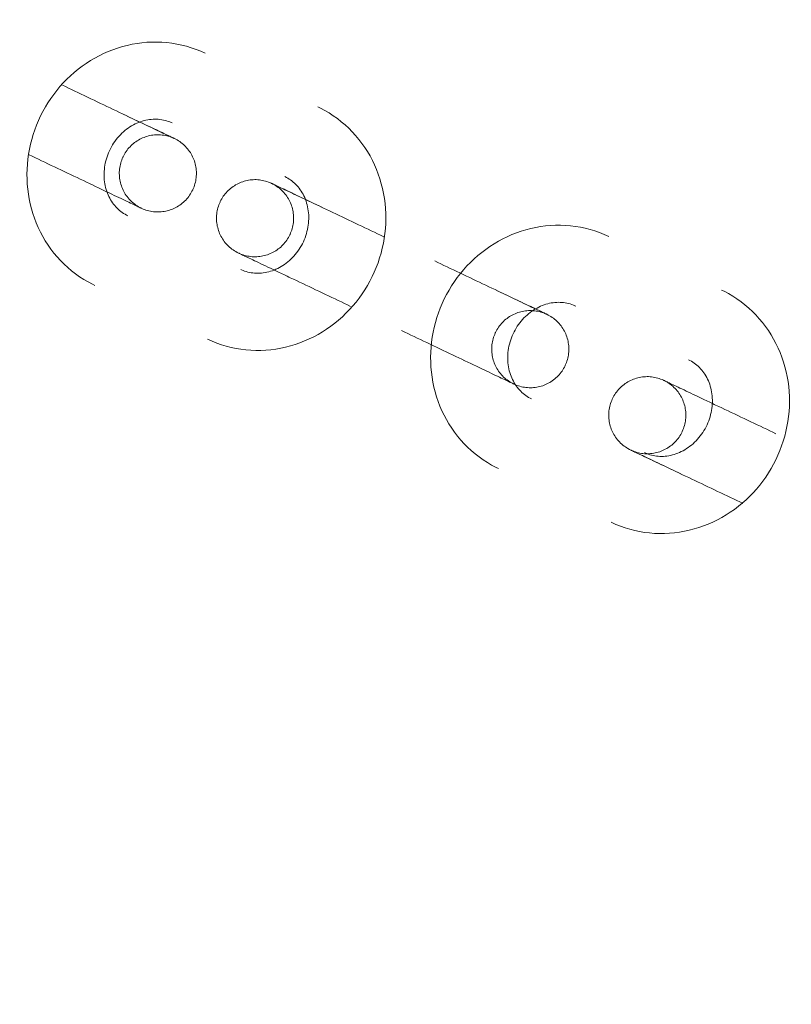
# Model space of a CAD drawing. Header units: millimetres. Extents: x -188930 to 271134, y -158090 to 283816.
# Tile 478 of 610: x 57655 to 57715, y 52918 to 52994. Entities that reach past the tile are written whole.
import ezdxf

# ---------------------------------------------------------------- set-up
doc = ezdxf.new("R2010")
doc.units = ezdxf.units.MM
doc.layers.add('I-FURN', color=30, linetype='Continuous', lineweight=9)
doc.layers.add('PZT_UTWARDZENIA', color=5, linetype='Continuous', lineweight=9)

# ---------------------------------------------------------------- blocks, each defined once
blk = doc.blocks.new('LARSLAJ_hamak - LARSLAJ_hamak-1781260-PZT-dwg')
at = {"layer": 'I-FURN', "flags": 128}
for points in [[(-3550.398, 7.965), (-3550.786, 7.956), (-3551.174, 7.931), (-3551.561, 7.889), (-3551.945, 7.831), (-3552.327, 7.756), (-3552.704, 7.664), (-3553.078, 7.557), (-3553.447, 7.433), (-3553.81, 7.295), (-3554.167, 7.14), (-3554.517, 6.971), (-3554.86, 6.788), (-3555.194, 6.59), (-3555.521, 6.379), (-3555.838, 6.154), (-3556.146, 5.916), (-3556.444, 5.666), (-3556.732, 5.404), (-3557.009, 5.13), (-3557.275, 4.846), (-3557.529, 4.551), (-3557.772, 4.247), (-3558.003, 3.933), (-3558.221, 3.61), (-3558.426, 3.278), (-3558.619, 2.939), (-3558.798, 2.593), (-3558.965, 2.24), (-3559.117, 1.881), (-3559.256, 1.516), (-3559.382, 1.146), (-3559.493, 0.771), (-3559.59, 0.393), (-3559.673, 0.011), (-3559.742, -0.374), (-3559.796, -0.761), (-3559.836, -1.15), (-3559.862, -1.54), (-3559.873, -1.931), (-3559.869, -2.322), (-3559.852, -2.712), (-3559.819, -3.102), (-3559.773, -3.49), (-3559.712, -3.876), (-3559.636, -4.26), (-3559.547, -4.64), (-3559.443, -5.017), (-3559.325, -5.389), (-3559.193, -5.757), (-3559.048, -6.119), (-3558.889, -6.475), (-3558.717, -6.825), (-3558.531, -7.168), (-3558.332, -7.504), (-3558.121, -7.831), (-3557.897, -8.15), (-3557.661, -8.46), (-3557.412, -8.76), (-3557.153, -9.05), (-3556.881, -9.33), (-3556.599, -9.598), (-3556.307, -9.854), (-3556.004, -10.099), (-3555.692, -10.33), (-3555.37, -10.549), (-3555.04, -10.754), (-3554.701, -10.945), (-3554.355, -11.122), (-3554.001, -11.284), (-3553.642, -11.431), (-3553.276, -11.563), (-3552.905, -11.679), (-3552.529, -11.779), (-3552.149, -11.863), (-3551.767, -11.93), (-3551.381, -11.981), (-3550.994, -12.015), (-3550.606, -12.033), (-3550.397, -12.035)], [(-3540.681, -12.034), (-3540.293, -12.026), (-3539.905, -12), (-3539.518, -11.959), (-3539.134, -11.9), (-3538.752, -11.825), (-3538.375, -11.734), (-3538.001, -11.626), (-3537.632, -11.503), (-3537.269, -11.364), (-3536.912, -11.21), (-3536.562, -11.041), (-3536.219, -10.857), (-3535.885, -10.659), (-3535.558, -10.448), (-3535.241, -10.223), (-3534.933, -9.985), (-3534.635, -9.735), (-3534.347, -9.473), (-3534.07, -9.2), (-3533.804, -8.915), (-3533.55, -8.621), (-3533.307, -8.316), (-3533.076, -8.002), (-3532.858, -7.679), (-3532.653, -7.348), (-3532.46, -7.009), (-3532.28, -6.662), (-3532.114, -6.309), (-3531.962, -5.95), (-3531.823, -5.585), (-3531.697, -5.215), (-3531.586, -4.841), (-3531.489, -4.462), (-3531.406, -4.08), (-3531.337, -3.696), (-3531.283, -3.309), (-3531.243, -2.92), (-3531.217, -2.53), (-3531.206, -2.139), (-3531.21, -1.748), (-3531.227, -1.357), (-3531.26, -0.967), (-3531.306, -0.579), (-3531.367, -0.193), (-3531.443, 0.19), (-3531.532, 0.571), (-3531.636, 0.947), (-3531.754, 1.32), (-3531.886, 1.687), (-3532.031, 2.05), (-3532.19, 2.406), (-3532.362, 2.756), (-3532.548, 3.099), (-3532.747, 3.434), (-3532.958, 3.762), (-3533.182, 4.081), (-3533.418, 4.391), (-3533.667, 4.691), (-3533.926, 4.981), (-3534.198, 5.26), (-3534.48, 5.528), (-3534.772, 5.785), (-3535.075, 6.029), (-3535.387, 6.261), (-3535.709, 6.48), (-3536.039, 6.685), (-3536.378, 6.876), (-3536.724, 7.053), (-3537.078, 7.215), (-3537.437, 7.362), (-3537.803, 7.494), (-3538.174, 7.61), (-3538.55, 7.71), (-3538.93, 7.794), (-3539.312, 7.861), (-3539.698, 7.912), (-3540.085, 7.946), (-3540.473, 7.963), (-3540.682, 7.966)], [(-3584.879, 7.337), (-3585.268, 7.329), (-3585.656, 7.304), (-3586.042, 7.262), (-3586.426, 7.203), (-3586.808, 7.128), (-3587.186, 7.037), (-3587.559, 6.929), (-3587.928, 6.806), (-3588.291, 6.667), (-3588.648, 6.513), (-3588.998, 6.344), (-3589.341, 6.16), (-3589.676, 5.962), (-3590.002, 5.751), (-3590.319, 5.526), (-3590.627, 5.288), (-3590.925, 5.038), (-3591.213, 4.776), (-3591.49, 4.503), (-3591.756, 4.219), (-3592.011, 3.924), (-3592.253, 3.619), (-3592.484, 3.305), (-3592.702, 2.982), (-3592.908, 2.651), (-3593.1, 2.312), (-3593.28, 1.965), (-3593.446, 1.612), (-3593.599, 1.253), (-3593.738, 0.888), (-3593.863, 0.518), (-3593.974, 0.144), (-3594.071, -0.235), (-3594.154, -0.617), (-3594.223, -1.001), (-3594.277, -1.388), (-3594.317, -1.777), (-3594.343, -2.167), (-3594.354, -2.558), (-3594.351, -2.949), (-3594.333, -3.34), (-3594.301, -3.729), (-3594.254, -4.118), (-3594.193, -4.504), (-3594.117, -4.887), (-3594.028, -5.268), (-3593.924, -5.644), (-3593.806, -6.017), (-3593.675, -6.384), (-3593.529, -6.747), (-3593.37, -7.103), (-3593.198, -7.453), (-3593.012, -7.796), (-3592.813, -8.131), (-3592.602, -8.459), (-3592.378, -8.778), (-3592.142, -9.088), (-3591.894, -9.388), (-3591.634, -9.678), (-3591.363, -9.957), (-3591.081, -10.225), (-3590.788, -10.482), (-3590.485, -10.726), (-3590.173, -10.958), (-3589.851, -11.177), (-3589.521, -11.382), (-3589.182, -11.573), (-3588.836, -11.75), (-3588.483, -11.912), (-3588.123, -12.059), (-3587.757, -12.191), (-3587.386, -12.307), (-3587.01, -12.407), (-3586.631, -12.491), (-3586.248, -12.558), (-3585.862, -12.609), (-3585.475, -12.643), (-3585.087, -12.66), (-3584.878, -12.663)], [(-3575.162, -12.662), (-3574.774, -12.653), (-3574.386, -12.628), (-3573.999, -12.586), (-3573.615, -12.528), (-3573.234, -12.452), (-3572.856, -12.361), (-3572.482, -12.254), (-3572.114, -12.13), (-3571.75, -11.991), (-3571.393, -11.837), (-3571.043, -11.668), (-3570.701, -11.485), (-3570.366, -11.287), (-3570.039, -11.075), (-3569.722, -10.851), (-3569.414, -10.613), (-3569.116, -10.363), (-3568.828, -10.101), (-3568.551, -9.827), (-3568.285, -9.543), (-3568.031, -9.248), (-3567.788, -8.944), (-3567.558, -8.629), (-3567.339, -8.307), (-3567.134, -7.975), (-3566.941, -7.636), (-3566.762, -7.29), (-3566.595, -6.937), (-3566.443, -6.578), (-3566.304, -6.213), (-3566.179, -5.843), (-3566.067, -5.468), (-3565.97, -5.09), (-3565.887, -4.708), (-3565.818, -4.323), (-3565.764, -3.936), (-3565.724, -3.547), (-3565.698, -3.157), (-3565.687, -2.766), (-3565.691, -2.375), (-3565.709, -1.985), (-3565.741, -1.595), (-3565.788, -1.207), (-3565.849, -0.821), (-3565.924, -0.437), (-3566.014, -0.057), (-3566.117, 0.32), (-3566.235, 0.692), (-3566.367, 1.06), (-3566.512, 1.422), (-3566.671, 1.778), (-3566.844, 2.128), (-3567.029, 2.471), (-3567.228, 2.807), (-3567.439, 3.134), (-3567.663, 3.453), (-3567.9, 3.763), (-3568.148, 4.063), (-3568.408, 4.353), (-3568.679, 4.633), (-3568.961, 4.901), (-3569.253, 5.157), (-3569.556, 5.402), (-3569.869, 5.633), (-3570.19, 5.852), (-3570.521, 6.057), (-3570.859, 6.248), (-3571.205, 6.425), (-3571.559, 6.587), (-3571.919, 6.735), (-3572.284, 6.866), (-3572.655, 6.982), (-3573.031, 7.082), (-3573.411, 7.166), (-3573.794, 7.233), (-3574.179, 7.284), (-3574.566, 7.318), (-3574.954, 7.336), (-3575.163, 7.338)], [(-3583.841, 1.611), (-3583.858, 1.611), (-3583.886, 1.611), (-3583.925, 1.611), (-3583.975, 1.611), (-3584.036, 1.611), (-3584.108, 1.611), (-3584.191, 1.611), (-3584.284, 1.611), (-3584.388, 1.611), (-3584.502, 1.611), (-3584.627, 1.611), (-3584.761, 1.611), (-3584.905, 1.611), (-3585.058, 1.611), (-3585.221, 1.611), (-3585.393, 1.611), (-3585.573, 1.611), (-3585.762, 1.611), (-3585.959, 1.611), (-3586.163, 1.611), (-3586.376, 1.611), (-3586.595, 1.611), (-3586.821, 1.611), (-3587.054, 1.611), (-3587.292, 1.611), (-3587.536, 1.611), (-3587.786, 1.611), (-3588.04, 1.611), (-3588.299, 1.611), (-3588.562, 1.611), (-3588.829, 1.611), (-3589.098, 1.611), (-3589.371, 1.611), (-3589.646, 1.611), (-3589.923, 1.611), (-3590.201, 1.611), (-3590.48, 1.611), (-3590.76, 1.611), (-3591.04, 1.611), (-3591.32, 1.611), (-3591.599, 1.611), (-3591.876, 1.611), (-3592.152, 1.611), (-3592.426, 1.611), (-3592.697, 1.611), (-3592.966, 1.611), (-3593.231, 1.611), (-3593.492, 1.61)], [(-3588.18, 1.61), (-3587.923, 1.611), (-3587.67, 1.611), (-3587.423, 1.611), (-3587.182, 1.611), (-3586.946, 1.611), (-3586.716, 1.611), (-3586.493, 1.611), (-3586.277, 1.611), (-3586.068, 1.611), (-3585.867, 1.611), (-3585.674, 1.611), (-3585.489, 1.611), (-3585.313, 1.611), (-3585.145, 1.611), (-3584.987, 1.611), (-3584.837, 1.611), (-3584.698, 1.611), (-3584.568, 1.611), (-3584.449, 1.611), (-3584.339, 1.611), (-3584.24, 1.611), (-3584.152, 1.611), (-3584.074, 1.611), (-3584.007, 1.611), (-3583.951, 1.611), (-3583.906, 1.611), (-3583.872, 1.611), (-3583.849, 1.611)], [(-3586.835, -1.389), (-3586.833, -1.269), (-3586.826, -1.149), (-3586.814, -1.03), (-3586.797, -0.911), (-3586.776, -0.793), (-3586.749, -0.676), (-3586.719, -0.56), (-3586.683, -0.445), (-3586.643, -0.332), (-3586.599, -0.221), (-3586.55, -0.111), (-3586.497, -0.004), (-3586.439, 0.102), (-3586.377, 0.204), (-3586.312, 0.305), (-3586.242, 0.402), (-3586.168, 0.497), (-3586.091, 0.589), (-3586.01, 0.678), (-3585.926, 0.763), (-3585.838, 0.845), (-3585.747, 0.923), (-3585.653, 0.998), (-3585.556, 1.069), (-3585.457, 1.135), (-3585.354, 1.198), (-3585.25, 1.257), (-3585.143, 1.311), (-3585.034, 1.361), (-3584.923, 1.407), (-3584.81, 1.448), (-3584.696, 1.485), (-3584.58, 1.517), (-3584.463, 1.545), (-3584.346, 1.567), (-3584.227, 1.585), (-3584.108, 1.599), (-3583.988, 1.607), (-3583.868, 1.611), (-3583.836, 1.611)], [(-3583.836, 1.611), (-3583.716, 1.609), (-3583.596, 1.602), (-3583.477, 1.59), (-3583.358, 1.573), (-3583.24, 1.551), (-3583.123, 1.525), (-3583.007, 1.494), (-3582.892, 1.459), (-3582.779, 1.419), (-3582.667, 1.374), (-3582.558, 1.326), (-3582.45, 1.272), (-3582.345, 1.215), (-3582.242, 1.153), (-3582.142, 1.087), (-3582.044, 1.018), (-3581.949, 0.944), (-3581.857, 0.867), (-3581.769, 0.786), (-3581.684, 0.701), (-3581.602, 0.614), (-3581.523, 0.523), (-3581.449, 0.429), (-3581.378, 0.332), (-3581.311, 0.232), (-3581.248, 0.13), (-3581.19, 0.025), (-3581.135, -0.082), (-3581.085, -0.191), (-3581.039, -0.302), (-3580.998, -0.414), (-3580.961, -0.528), (-3580.929, -0.644), (-3580.902, -0.761), (-3580.879, -0.879), (-3580.861, -0.997), (-3580.848, -1.117), (-3580.839, -1.236), (-3580.836, -1.356), (-3580.835, -1.389)], [(-3550.397, -6.035), (-3550.526, -6.032), (-3550.655, -6.024), (-3550.784, -6.01), (-3550.913, -5.99), (-3551.041, -5.965), (-3551.169, -5.934), (-3551.296, -5.898), (-3551.423, -5.856), (-3551.548, -5.808), (-3551.672, -5.754), (-3551.795, -5.695), (-3551.916, -5.63), (-3552.036, -5.559), (-3552.154, -5.482), (-3552.27, -5.4), (-3552.384, -5.313), (-3552.495, -5.219), (-3552.603, -5.121), (-3552.709, -5.016), (-3552.811, -4.907), (-3552.91, -4.792), (-3553.006, -4.673), (-3553.097, -4.548), (-3553.184, -4.419), (-3553.267, -4.285), (-3553.346, -4.147), (-3553.42, -4.005), (-3553.488, -3.859), (-3553.552, -3.709), (-3553.61, -3.556), (-3553.663, -3.4), (-3553.71, -3.242), (-3553.752, -3.081), (-3553.787, -2.917), (-3553.817, -2.752), (-3553.84, -2.586), (-3553.857, -2.418), (-3553.868, -2.25), (-3553.873, -2.081), (-3553.872, -1.912), (-3553.864, -1.743), (-3553.85, -1.575), (-3553.83, -1.408), (-3553.804, -1.242), (-3553.771, -1.078), (-3553.733, -0.915), (-3553.689, -0.755), (-3553.639, -0.598), (-3553.584, -0.443), (-3553.523, -0.292), (-3553.457, -0.144), (-3553.386, 0), (-3553.31, 0.141), (-3553.23, 0.277), (-3553.145, 0.409), (-3553.055, 0.536), (-3552.962, 0.658), (-3552.865, 0.775), (-3552.765, 0.888), (-3552.661, 0.995), (-3552.554, 1.096), (-3552.444, 1.193), (-3552.332, 1.283), (-3552.217, 1.368), (-3552.1, 1.448), (-3551.981, 1.522), (-3551.861, 1.59), (-3551.739, 1.652), (-3551.615, 1.709), (-3551.49, 1.76), (-3551.365, 1.805), (-3551.238, 1.845), (-3551.11, 1.879), (-3550.982, 1.907), (-3550.854, 1.93), (-3550.725, 1.947), (-3550.596, 1.958), (-3550.467, 1.964), (-3550.397, 1.965)], [(-3540.682, 1.966), (-3540.553, 1.963), (-3540.424, 1.955), (-3540.295, 1.941), (-3540.166, 1.921), (-3540.038, 1.896), (-3539.91, 1.865), (-3539.783, 1.828), (-3539.656, 1.786), (-3539.531, 1.738), (-3539.407, 1.685), (-3539.284, 1.625), (-3539.163, 1.56), (-3539.043, 1.49), (-3538.925, 1.413), (-3538.809, 1.331), (-3538.695, 1.243), (-3538.584, 1.15), (-3538.476, 1.051), (-3538.37, 0.947), (-3538.268, 0.838), (-3538.169, 0.723), (-3538.073, 0.603), (-3537.982, 0.479), (-3537.895, 0.35), (-3537.812, 0.216), (-3537.733, 0.078), (-3537.659, -0.065), (-3537.591, -0.211), (-3537.527, -0.36), (-3537.469, -0.513), (-3537.416, -0.669), (-3537.369, -0.828), (-3537.327, -0.989), (-3537.292, -1.152), (-3537.262, -1.317), (-3537.239, -1.484), (-3537.222, -1.651), (-3537.211, -1.82), (-3537.206, -1.989), (-3537.207, -2.157), (-3537.215, -2.326), (-3537.229, -2.494), (-3537.249, -2.661), (-3537.275, -2.827), (-3537.308, -2.992), (-3537.346, -3.154), (-3537.39, -3.314), (-3537.44, -3.471), (-3537.495, -3.626), (-3537.556, -3.777), (-3537.622, -3.925), (-3537.693, -4.07), (-3537.769, -4.21), (-3537.849, -4.346), (-3537.934, -4.478), (-3538.024, -4.605), (-3538.117, -4.727), (-3538.214, -4.845), (-3538.314, -4.957), (-3538.418, -5.064), (-3538.525, -5.166), (-3538.635, -5.262), (-3538.747, -5.353), (-3538.862, -5.438), (-3538.979, -5.517), (-3539.098, -5.591), (-3539.218, -5.659), (-3539.34, -5.722), (-3539.464, -5.778), (-3539.589, -5.829), (-3539.714, -5.875), (-3539.841, -5.914), (-3539.968, -5.948), (-3540.097, -5.976), (-3540.225, -5.999), (-3540.354, -6.016), (-3540.483, -6.028), (-3540.612, -6.033), (-3540.682, -6.034)], [(-3584.878, -6.663), (-3585.007, -6.66), (-3585.137, -6.652), (-3585.266, -6.638), (-3585.394, -6.618), (-3585.523, -6.593), (-3585.65, -6.562), (-3585.777, -6.525), (-3585.904, -6.483), (-3586.029, -6.435), (-3586.153, -6.382), (-3586.276, -6.322), (-3586.398, -6.257), (-3586.517, -6.187), (-3586.635, -6.11), (-3586.751, -6.028), (-3586.865, -5.94), (-3586.976, -5.847), (-3587.085, -5.748), (-3587.19, -5.644), (-3587.293, -5.535), (-3587.391, -5.42), (-3587.487, -5.3), (-3587.578, -5.176), (-3587.666, -5.046), (-3587.749, -4.913), (-3587.827, -4.775), (-3587.901, -4.632), (-3587.97, -4.486), (-3588.033, -4.337), (-3588.091, -4.184), (-3588.144, -4.028), (-3588.191, -3.869), (-3588.233, -3.708), (-3588.268, -3.545), (-3588.298, -3.38), (-3588.321, -3.213), (-3588.338, -3.046), (-3588.349, -2.877), (-3588.354, -2.708), (-3588.353, -2.539), (-3588.345, -2.371), (-3588.331, -2.203), (-3588.311, -2.036), (-3588.285, -1.87), (-3588.253, -1.705), (-3588.214, -1.543), (-3588.17, -1.383), (-3588.121, -1.226), (-3588.065, -1.071), (-3588.005, -0.92), (-3587.939, -0.772), (-3587.867, -0.627), (-3587.792, -0.487), (-3587.711, -0.351), (-3587.626, -0.219), (-3587.537, -0.092), (-3587.443, 0.03), (-3587.346, 0.148), (-3587.246, 0.26), (-3587.142, 0.367), (-3587.035, 0.469), (-3586.925, 0.565), (-3586.813, 0.656), (-3586.698, 0.741), (-3586.581, 0.82), (-3586.462, 0.894), (-3586.342, 0.962), (-3586.22, 1.025), (-3586.096, 1.081), (-3585.971, 1.132), (-3585.846, 1.178), (-3585.719, 1.217), (-3585.592, 1.251), (-3585.464, 1.279), (-3585.335, 1.302), (-3585.206, 1.319), (-3585.077, 1.331), (-3584.948, 1.336), (-3584.878, 1.337)], [(-3576.407, -2.119), (-3576.404, -1.999), (-3576.397, -1.879), (-3576.385, -1.76), (-3576.369, -1.641), (-3576.347, -1.523), (-3576.321, -1.406), (-3576.29, -1.29), (-3576.255, -1.175), (-3576.215, -1.062), (-3576.17, -0.951), (-3576.121, -0.841), (-3576.068, -0.734), (-3576.01, -0.628), (-3575.949, -0.526), (-3575.883, -0.425), (-3575.813, -0.328), (-3575.74, -0.233), (-3575.662, -0.141), (-3575.581, -0.052), (-3575.497, 0.033), (-3575.409, 0.115), (-3575.318, 0.193), (-3575.224, 0.268), (-3575.128, 0.339), (-3575.028, 0.405), (-3574.926, 0.468), (-3574.821, 0.527), (-3574.714, 0.581), (-3574.605, 0.631), (-3574.494, 0.677), (-3574.381, 0.718), (-3574.267, 0.755), (-3574.152, 0.787), (-3574.035, 0.815), (-3573.917, 0.837), (-3573.798, 0.855), (-3573.679, 0.869), (-3573.559, 0.877), (-3573.439, 0.881), (-3573.407, 0.881)], [(-3575.163, 1.338), (-3575.034, 1.335), (-3574.905, 1.327), (-3574.776, 1.313), (-3574.647, 1.293), (-3574.519, 1.268), (-3574.391, 1.237), (-3574.264, 1.201), (-3574.138, 1.159), (-3574.012, 1.111), (-3573.888, 1.057), (-3573.765, 0.998), (-3573.644, 0.933), (-3573.524, 0.862), (-3573.406, 0.786), (-3573.29, 0.703), (-3573.176, 0.616), (-3573.065, 0.522), (-3572.957, 0.424), (-3572.851, 0.32), (-3572.749, 0.21), (-3572.65, 0.095), (-3572.555, -0.024), (-3572.463, -0.149), (-3572.376, -0.278), (-3572.293, -0.412), (-3572.214, -0.55), (-3572.141, -0.692), (-3572.072, -0.838), (-3572.008, -0.988), (-3571.95, -1.141), (-3571.897, -1.297), (-3571.85, -1.455), (-3571.809, -1.616), (-3571.773, -1.78), (-3571.744, -1.945), (-3571.72, -2.111), (-3571.703, -2.279), (-3571.692, -2.447), (-3571.687, -2.616), (-3571.689, -2.785), (-3571.696, -2.954), (-3571.71, -3.122), (-3571.73, -3.289), (-3571.756, -3.455), (-3571.789, -3.619), (-3571.827, -3.781), (-3571.871, -3.942), (-3571.921, -4.099), (-3571.976, -4.254), (-3572.037, -4.405), (-3572.103, -4.553), (-3572.174, -4.697), (-3572.25, -4.838), (-3572.33, -4.974), (-3572.415, -5.105), (-3572.505, -5.233), (-3572.598, -5.355), (-3572.695, -5.472), (-3572.796, -5.585), (-3572.899, -5.692), (-3573.006, -5.793), (-3573.116, -5.89), (-3573.228, -5.98), (-3573.343, -6.065), (-3573.46, -6.145), (-3573.579, -6.219), (-3573.7, -6.287), (-3573.822, -6.349), (-3573.945, -6.406), (-3574.07, -6.457), (-3574.196, -6.502), (-3574.322, -6.542), (-3574.45, -6.576), (-3574.578, -6.604), (-3574.706, -6.627), (-3574.835, -6.644), (-3574.964, -6.655), (-3575.094, -6.661), (-3575.163, -6.662)], [(-3573.407, 0.881), (-3573.287, 0.879), (-3573.167, 0.872), (-3573.048, 0.86), (-3572.929, 0.843), (-3572.811, 0.821), (-3572.694, 0.795), (-3572.578, 0.764), (-3572.463, 0.729), (-3572.35, 0.689), (-3572.239, 0.644), (-3572.129, 0.596), (-3572.022, 0.542), (-3571.916, 0.485), (-3571.813, 0.423), (-3571.713, 0.357), (-3571.615, 0.288), (-3571.521, 0.214), (-3571.429, 0.137), (-3571.34, 0.056), (-3571.255, -0.029), (-3571.173, -0.116), (-3571.095, -0.207), (-3571.02, -0.301), (-3570.949, -0.398), (-3570.883, -0.498), (-3570.82, -0.6), (-3570.761, -0.705), (-3570.707, -0.812), (-3570.656, -0.921), (-3570.611, -1.032), (-3570.57, -1.144), (-3570.533, -1.258), (-3570.501, -1.374), (-3570.473, -1.491), (-3570.45, -1.609), (-3570.432, -1.727), (-3570.419, -1.847), (-3570.411, -1.966), (-3570.407, -2.086), (-3570.407, -2.119)], [(-3563.751, 0.882), (-3564.012, 0.882), (-3564.277, 0.882), (-3564.545, 0.882), (-3564.817, 0.882), (-3565.09, 0.882), (-3565.366, 0.882), (-3565.644, 0.882), (-3565.923, 0.882), (-3566.203, 0.882), (-3566.483, 0.882), (-3566.762, 0.881), (-3567.042, 0.881), (-3567.32, 0.881), (-3567.597, 0.881), (-3567.872, 0.881), (-3568.144, 0.881), (-3568.414, 0.881), (-3568.681, 0.881), (-3568.944, 0.881), (-3569.202, 0.881), (-3569.457, 0.881), (-3569.706, 0.881), (-3569.951, 0.881), (-3570.189, 0.881), (-3570.422, 0.881), (-3570.648, 0.881), (-3570.867, 0.881), (-3571.079, 0.881), (-3571.284, 0.881), (-3571.481, 0.881), (-3571.67, 0.881), (-3571.85, 0.881), (-3572.022, 0.881), (-3572.184, 0.881), (-3572.338, 0.881), (-3572.482, 0.881), (-3572.616, 0.881), (-3572.74, 0.881), (-3572.854, 0.881), (-3572.958, 0.881), (-3573.052, 0.881), (-3573.134, 0.881), (-3573.206, 0.881), (-3573.268, 0.881), (-3573.318, 0.881), (-3573.357, 0.881), (-3573.385, 0.881), (-3573.401, 0.881)], [(-3573.401, 0.881), (-3573.385, 0.881), (-3573.357, 0.881), (-3573.318, 0.881), (-3573.268, 0.881), (-3573.206, 0.881), (-3573.134, 0.881), (-3573.052, 0.881), (-3572.958, 0.881), (-3572.854, 0.881), (-3572.74, 0.881), (-3572.616, 0.881), (-3572.482, 0.881), (-3572.338, 0.881), (-3572.184, 0.881), (-3572.022, 0.881), (-3571.85, 0.881), (-3571.67, 0.881), (-3571.481, 0.881), (-3571.284, 0.882), (-3571.079, 0.882), (-3570.867, 0.882), (-3570.648, 0.882), (-3570.422, 0.882), (-3570.189, 0.882), (-3569.951, 0.882), (-3569.706, 0.882), (-3569.457, 0.882), (-3569.202, 0.882), (-3569.063, 0.882)], [(-3559.349, 0.883), (-3559.087, 0.883), (-3558.822, 0.883), (-3558.554, 0.883), (-3558.283, 0.883), (-3558.009, 0.883), (-3557.733, 0.883), (-3557.455, 0.883), (-3557.176, 0.883), (-3556.897, 0.883), (-3556.617, 0.883), (-3556.337, 0.883), (-3556.058, 0.883), (-3555.779, 0.883), (-3555.503, 0.883), (-3555.228, 0.883), (-3554.955, 0.883), (-3554.685, 0.883), (-3554.419, 0.883), (-3554.156, 0.883), (-3553.897, 0.883), (-3553.643, 0.883), (-3553.393, 0.883), (-3553.149, 0.883), (-3552.91, 0.883), (-3552.678, 0.883), (-3552.452, 0.883), (-3552.232, 0.883), (-3552.02, 0.883), (-3551.815, 0.884), (-3551.619, 0.884), (-3551.43, 0.884), (-3551.249, 0.884), (-3551.078, 0.884), (-3550.915, 0.884), (-3550.762, 0.884), (-3550.618, 0.884), (-3550.483, 0.884), (-3550.359, 0.884), (-3550.245, 0.884), (-3550.141, 0.884), (-3550.048, 0.884), (-3549.965, 0.884), (-3549.893, 0.884), (-3549.832, 0.884), (-3549.782, 0.884), (-3549.743, 0.884), (-3549.715, 0.884), (-3549.698, 0.884)], [(-3549.698, 0.884), (-3549.715, 0.883), (-3549.743, 0.883), (-3549.782, 0.883), (-3549.832, 0.883), (-3549.893, 0.883), (-3549.965, 0.883), (-3550.048, 0.883), (-3550.141, 0.883), (-3550.245, 0.883), (-3550.359, 0.883), (-3550.483, 0.883), (-3550.618, 0.883), (-3550.762, 0.883), (-3550.915, 0.883), (-3551.078, 0.883), (-3551.249, 0.883), (-3551.43, 0.883), (-3551.619, 0.883), (-3551.815, 0.883), (-3552.02, 0.883), (-3552.232, 0.883), (-3552.452, 0.883), (-3552.678, 0.883), (-3552.91, 0.883), (-3553.149, 0.883), (-3553.393, 0.883), (-3553.643, 0.883), (-3553.897, 0.883), (-3554.036, 0.883)], [(-3552.692, -2.117), (-3552.69, -1.997), (-3552.683, -1.877), (-3552.671, -1.758), (-3552.654, -1.639), (-3552.632, -1.521), (-3552.606, -1.404), (-3552.575, -1.288), (-3552.54, -1.173), (-3552.5, -1.06), (-3552.455, -0.948), (-3552.406, -0.839), (-3552.353, -0.731), (-3552.296, -0.626), (-3552.234, -0.523), (-3552.168, -0.423), (-3552.099, -0.325), (-3552.025, -0.23), (-3551.948, -0.139), (-3551.867, -0.05), (-3551.782, 0.035), (-3551.695, 0.117), (-3551.604, 0.196), (-3551.51, 0.27), (-3551.413, 0.341), (-3551.313, 0.408), (-3551.211, 0.471), (-3551.106, 0.529), (-3550.999, 0.584), (-3550.89, 0.634), (-3550.779, 0.68), (-3550.667, 0.721), (-3550.552, 0.757), (-3550.437, 0.79), (-3550.32, 0.817), (-3550.202, 0.84), (-3550.084, 0.858), (-3549.964, 0.871), (-3549.845, 0.88), (-3549.725, 0.883), (-3549.692, 0.884)], [(-3549.692, 0.884), (-3549.572, 0.881), (-3549.453, 0.874), (-3549.333, 0.862), (-3549.214, 0.845), (-3549.096, 0.824), (-3548.979, 0.798), (-3548.863, 0.767), (-3548.749, 0.731), (-3548.636, 0.691), (-3548.524, 0.647), (-3548.415, 0.598), (-3548.307, 0.545), (-3548.202, 0.487), (-3548.099, 0.425), (-3547.998, 0.36), (-3547.901, 0.29), (-3547.806, 0.216), (-3547.714, 0.139), (-3547.626, 0.058), (-3547.54, -0.026), (-3547.458, -0.114), (-3547.38, -0.205), (-3547.305, -0.299), (-3547.235, -0.396), (-3547.168, -0.495), (-3547.105, -0.598), (-3547.046, -0.702), (-3546.992, -0.809), (-3546.942, -0.918), (-3546.896, -1.029), (-3546.855, -1.142), (-3546.818, -1.256), (-3546.786, -1.372), (-3546.759, -1.488), (-3546.736, -1.606), (-3546.718, -1.725), (-3546.704, -1.844), (-3546.696, -1.964), (-3546.692, -2.084), (-3546.692, -2.116)], [(-3544.364, -2.018), (-3544.361, -1.898), (-3544.354, -1.778), (-3544.342, -1.659), (-3544.325, -1.54), (-3544.304, -1.422), (-3544.278, -1.305), (-3544.247, -1.189), (-3544.211, -1.074), (-3544.171, -0.961), (-3544.127, -0.85), (-3544.078, -0.74), (-3544.025, -0.632), (-3543.967, -0.527), (-3543.905, -0.424), (-3543.84, -0.324), (-3543.77, -0.226), (-3543.696, -0.131), (-3543.619, -0.04), (-3543.538, 0.049), (-3543.454, 0.134), (-3543.366, 0.216), (-3543.275, 0.294), (-3543.181, 0.369), (-3543.084, 0.44), (-3542.985, 0.507), (-3542.882, 0.57), (-3542.778, 0.628), (-3542.671, 0.683), (-3542.562, 0.733), (-3542.451, 0.778), (-3542.338, 0.82), (-3542.224, 0.856), (-3542.108, 0.889), (-3541.992, 0.916), (-3541.874, 0.939), (-3541.755, 0.957), (-3541.636, 0.97), (-3541.516, 0.979), (-3541.396, 0.982), (-3541.364, 0.982)], [(-3541.364, 0.982), (-3541.244, 0.98), (-3541.124, 0.973), (-3541.005, 0.961), (-3540.886, 0.944), (-3540.768, 0.923), (-3540.651, 0.897), (-3540.535, 0.866), (-3540.42, 0.83), (-3540.307, 0.79), (-3540.196, 0.746), (-3540.086, 0.697), (-3539.978, 0.644), (-3539.873, 0.586), (-3539.77, 0.524), (-3539.67, 0.459), (-3539.572, 0.389), (-3539.477, 0.315), (-3539.386, 0.238), (-3539.297, 0.157), (-3539.212, 0.073), (-3539.13, -0.015), (-3539.051, -0.106), (-3538.977, -0.2), (-3538.906, -0.297), (-3538.839, -0.396), (-3538.776, -0.499), (-3538.718, -0.603), (-3538.663, -0.71), (-3538.613, -0.819), (-3538.568, -0.93), (-3538.526, -1.043), (-3538.49, -1.157), (-3538.457, -1.273), (-3538.43, -1.39), (-3538.407, -1.507), (-3538.389, -1.626), (-3538.376, -1.745), (-3538.367, -1.865), (-3538.364, -1.985), (-3538.364, -2.017)], [(-3531.708, 0.983), (-3531.969, 0.983), (-3532.234, 0.983), (-3532.502, 0.983), (-3532.773, 0.983), (-3533.047, 0.983), (-3533.323, 0.983), (-3533.601, 0.983), (-3533.88, 0.983), (-3534.159, 0.983), (-3534.439, 0.983), (-3534.719, 0.983), (-3534.998, 0.983), (-3535.277, 0.983), (-3535.554, 0.983), (-3535.828, 0.983), (-3536.101, 0.983), (-3536.371, 0.983), (-3536.637, 0.983), (-3536.9, 0.983), (-3537.159, 0.983), (-3537.414, 0.983), (-3537.663, 0.983), (-3537.907, 0.982), (-3538.146, 0.982), (-3538.378, 0.982), (-3538.605, 0.982), (-3538.824, 0.982), (-3539.036, 0.982), (-3539.241, 0.982), (-3539.438, 0.982), (-3539.626, 0.982), (-3539.807, 0.982), (-3539.978, 0.982), (-3540.141, 0.982), (-3540.295, 0.982), (-3540.439, 0.982), (-3540.573, 0.982), (-3540.697, 0.982), (-3540.811, 0.982), (-3540.915, 0.982), (-3541.008, 0.982), (-3541.091, 0.982), (-3541.163, 0.982), (-3541.224, 0.982), (-3541.274, 0.982), (-3541.313, 0.982), (-3541.341, 0.982), (-3541.358, 0.982)], [(-3541.358, 0.982), (-3541.341, 0.982), (-3541.313, 0.982), (-3541.274, 0.982), (-3541.224, 0.982), (-3541.163, 0.982), (-3541.091, 0.982), (-3541.008, 0.983), (-3540.915, 0.983), (-3540.811, 0.983), (-3540.697, 0.983), (-3540.573, 0.983), (-3540.439, 0.983), (-3540.295, 0.983), (-3540.141, 0.983), (-3539.978, 0.983), (-3539.807, 0.983), (-3539.626, 0.983), (-3539.438, 0.983), (-3539.241, 0.983), (-3539.036, 0.983), (-3538.824, 0.983), (-3538.605, 0.983), (-3538.378, 0.983), (-3538.146, 0.983), (-3537.907, 0.983), (-3537.663, 0.983), (-3537.414, 0.983), (-3537.159, 0.983), (-3537.02, 0.983)], [(-3583.835, -4.389), (-3583.955, -4.386), (-3584.075, -4.379), (-3584.194, -4.367), (-3584.313, -4.351), (-3584.431, -4.329), (-3584.548, -4.303), (-3584.664, -4.272), (-3584.779, -4.237), (-3584.892, -4.197), (-3585.003, -4.152), (-3585.113, -4.103), (-3585.22, -4.05), (-3585.326, -3.992), (-3585.429, -3.931), (-3585.529, -3.865), (-3585.627, -3.795), (-3585.722, -3.722), (-3585.813, -3.644), (-3585.902, -3.564), (-3585.987, -3.479), (-3586.069, -3.391), (-3586.147, -3.301), (-3586.222, -3.207), (-3586.293, -3.11), (-3586.36, -3.01), (-3586.422, -2.908), (-3586.481, -2.803), (-3586.536, -2.696), (-3586.586, -2.587), (-3586.631, -2.476), (-3586.673, -2.364), (-3586.709, -2.249), (-3586.741, -2.134), (-3586.769, -2.017), (-3586.792, -1.899), (-3586.81, -1.78), (-3586.823, -1.661), (-3586.832, -1.541), (-3586.835, -1.422), (-3586.835, -1.389)], [(-3580.835, -1.389), (-3580.838, -1.509), (-3580.845, -1.628), (-3580.857, -1.748), (-3580.874, -1.867), (-3580.895, -1.985), (-3580.921, -2.102), (-3580.952, -2.218), (-3580.988, -2.332), (-3581.028, -2.445), (-3581.072, -2.557), (-3581.121, -2.666), (-3581.174, -2.774), (-3581.232, -2.879), (-3581.293, -2.982), (-3581.359, -3.083), (-3581.429, -3.18), (-3581.503, -3.275), (-3581.58, -3.367), (-3581.661, -3.455), (-3581.745, -3.541), (-3581.833, -3.623), (-3581.924, -3.701), (-3582.018, -3.775), (-3582.115, -3.846), (-3582.214, -3.913), (-3582.317, -3.976), (-3582.421, -4.035), (-3582.528, -4.089), (-3582.637, -4.139), (-3582.748, -4.185), (-3582.861, -4.226), (-3582.975, -4.263), (-3583.091, -4.295), (-3583.207, -4.322), (-3583.325, -4.345), (-3583.444, -4.363), (-3583.563, -4.376), (-3583.683, -4.385), (-3583.803, -4.389), (-3583.835, -4.389)], [(-3573.406, -5.119), (-3573.526, -5.116), (-3573.646, -5.109), (-3573.766, -5.097), (-3573.884, -5.081), (-3574.003, -5.059), (-3574.12, -5.033), (-3574.236, -5.002), (-3574.35, -4.967), (-3574.463, -4.927), (-3574.575, -4.882), (-3574.684, -4.833), (-3574.792, -4.78), (-3574.897, -4.722), (-3575, -4.661), (-3575.1, -4.595), (-3575.198, -4.525), (-3575.293, -4.452), (-3575.385, -4.374), (-3575.473, -4.294), (-3575.559, -4.209), (-3575.641, -4.121), (-3575.719, -4.031), (-3575.793, -3.937), (-3575.864, -3.84), (-3575.931, -3.74), (-3575.994, -3.638), (-3576.053, -3.533), (-3576.107, -3.426), (-3576.157, -3.317), (-3576.203, -3.206), (-3576.244, -3.094), (-3576.281, -2.979), (-3576.313, -2.864), (-3576.34, -2.747), (-3576.363, -2.629), (-3576.381, -2.51), (-3576.394, -2.391), (-3576.403, -2.271), (-3576.407, -2.152), (-3576.407, -2.119)], [(-3570.407, -2.119), (-3570.409, -2.239), (-3570.416, -2.358), (-3570.428, -2.478), (-3570.445, -2.597), (-3570.467, -2.715), (-3570.493, -2.832), (-3570.524, -2.948), (-3570.559, -3.062), (-3570.599, -3.175), (-3570.643, -3.287), (-3570.692, -3.396), (-3570.746, -3.504), (-3570.803, -3.609), (-3570.865, -3.712), (-3570.931, -3.813), (-3571, -3.91), (-3571.074, -4.005), (-3571.151, -4.097), (-3571.232, -4.185), (-3571.316, -4.271), (-3571.404, -4.353), (-3571.495, -4.431), (-3571.589, -4.506), (-3571.686, -4.576), (-3571.786, -4.643), (-3571.888, -4.706), (-3571.993, -4.765), (-3572.099, -4.819), (-3572.208, -4.869), (-3572.319, -4.915), (-3572.432, -4.956), (-3572.546, -4.993), (-3572.662, -5.025), (-3572.779, -5.052), (-3572.897, -5.075), (-3573.015, -5.093), (-3573.134, -5.106), (-3573.254, -5.115), (-3573.374, -5.119), (-3573.406, -5.119)], [(-3549.692, -5.116), (-3549.812, -5.114), (-3549.932, -5.107), (-3550.051, -5.095), (-3550.17, -5.078), (-3550.288, -5.057), (-3550.405, -5.031), (-3550.521, -5), (-3550.636, -4.964), (-3550.749, -4.924), (-3550.86, -4.88), (-3550.97, -4.831), (-3551.077, -4.778), (-3551.182, -4.72), (-3551.285, -4.658), (-3551.386, -4.593), (-3551.483, -4.523), (-3551.578, -4.449), (-3551.67, -4.372), (-3551.759, -4.291), (-3551.844, -4.207), (-3551.926, -4.119), (-3552.004, -4.028), (-3552.079, -3.934), (-3552.149, -3.837), (-3552.216, -3.738), (-3552.279, -3.635), (-3552.338, -3.531), (-3552.392, -3.424), (-3552.442, -3.315), (-3552.488, -3.204), (-3552.529, -3.091), (-3552.566, -2.977), (-3552.598, -2.861), (-3552.626, -2.744), (-3552.648, -2.627), (-3552.666, -2.508), (-3552.68, -2.389), (-3552.688, -2.269), (-3552.692, -2.149), (-3552.692, -2.117)], [(-3546.692, -2.116), (-3546.694, -2.236), (-3546.702, -2.356), (-3546.714, -2.475), (-3546.73, -2.594), (-3546.752, -2.712), (-3546.778, -2.829), (-3546.809, -2.945), (-3546.844, -3.06), (-3546.884, -3.173), (-3546.929, -3.284), (-3546.978, -3.394), (-3547.031, -3.502), (-3547.088, -3.607), (-3547.15, -3.71), (-3547.216, -3.81), (-3547.286, -3.908), (-3547.359, -4.003), (-3547.436, -4.094), (-3547.517, -4.183), (-3547.602, -4.268), (-3547.689, -4.35), (-3547.78, -4.429), (-3547.874, -4.503), (-3547.971, -4.574), (-3548.071, -4.641), (-3548.173, -4.704), (-3548.278, -4.762), (-3548.385, -4.817), (-3548.494, -4.867), (-3548.605, -4.912), (-3548.717, -4.954), (-3548.832, -4.99), (-3548.947, -5.023), (-3549.064, -5.05), (-3549.182, -5.073), (-3549.301, -5.091), (-3549.42, -5.104), (-3549.539, -5.113), (-3549.659, -5.116), (-3549.692, -5.116)], [(-3541.363, -5.018), (-3541.483, -5.015), (-3541.603, -5.008), (-3541.722, -4.996), (-3541.841, -4.979), (-3541.959, -4.958), (-3542.076, -4.932), (-3542.192, -4.901), (-3542.307, -4.865), (-3542.42, -4.825), (-3542.532, -4.781), (-3542.641, -4.732), (-3542.749, -4.679), (-3542.854, -4.621), (-3542.957, -4.559), (-3543.057, -4.494), (-3543.155, -4.424), (-3543.25, -4.35), (-3543.341, -4.273), (-3543.43, -4.192), (-3543.515, -4.108), (-3543.597, -4.02), (-3543.676, -3.929), (-3543.75, -3.835), (-3543.821, -3.738), (-3543.888, -3.639), (-3543.951, -3.536), (-3544.009, -3.432), (-3544.064, -3.325), (-3544.114, -3.216), (-3544.16, -3.105), (-3544.201, -2.992), (-3544.237, -2.878), (-3544.27, -2.762), (-3544.297, -2.646), (-3544.32, -2.528), (-3544.338, -2.409), (-3544.351, -2.29), (-3544.36, -2.17), (-3544.363, -2.05), (-3544.364, -2.018)], [(-3538.364, -2.017), (-3538.366, -2.137), (-3538.373, -2.257), (-3538.385, -2.376), (-3538.402, -2.495), (-3538.423, -2.613), (-3538.449, -2.73), (-3538.48, -2.846), (-3538.516, -2.961), (-3538.556, -3.074), (-3538.6, -3.186), (-3538.649, -3.295), (-3538.702, -3.403), (-3538.76, -3.508), (-3538.822, -3.611), (-3538.887, -3.711), (-3538.957, -3.809), (-3539.031, -3.904), (-3539.108, -3.995), (-3539.189, -4.084), (-3539.273, -4.169), (-3539.361, -4.251), (-3539.452, -4.33), (-3539.546, -4.404), (-3539.643, -4.475), (-3539.742, -4.542), (-3539.845, -4.605), (-3539.949, -4.663), (-3540.056, -4.718), (-3540.165, -4.768), (-3540.276, -4.814), (-3540.389, -4.855), (-3540.503, -4.892), (-3540.619, -4.924), (-3540.736, -4.951), (-3540.853, -4.974), (-3540.972, -4.992), (-3541.091, -5.005), (-3541.211, -5.014), (-3541.331, -5.017), (-3541.363, -5.018)], [(-3593.491, -4.39), (-3593.23, -4.389), (-3592.965, -4.389), (-3592.697, -4.389), (-3592.426, -4.389), (-3592.152, -4.389), (-3591.876, -4.389), (-3591.598, -4.389), (-3591.319, -4.389), (-3591.04, -4.389), (-3590.76, -4.389), (-3590.48, -4.389), (-3590.2, -4.389), (-3589.922, -4.389), (-3589.645, -4.389), (-3589.37, -4.389), (-3589.098, -4.389), (-3588.828, -4.389), (-3588.562, -4.389), (-3588.299, -4.389), (-3588.04, -4.389), (-3587.785, -4.389), (-3587.536, -4.389), (-3587.292, -4.389), (-3587.053, -4.389), (-3586.821, -4.389), (-3586.594, -4.389), (-3586.375, -4.389), (-3586.163, -4.389), (-3585.958, -4.389), (-3585.761, -4.389), (-3585.573, -4.389), (-3585.392, -4.389), (-3585.22, -4.389), (-3585.058, -4.389), (-3584.904, -4.389), (-3584.76, -4.389), (-3584.626, -4.389), (-3584.502, -4.389), (-3584.388, -4.389), (-3584.284, -4.389), (-3584.19, -4.389), (-3584.108, -4.389), (-3584.036, -4.389), (-3583.975, -4.389), (-3583.925, -4.389), (-3583.885, -4.389), (-3583.858, -4.389), (-3583.841, -4.389)], [(-3583.841, -4.389), (-3583.858, -4.389), (-3583.885, -4.389), (-3583.925, -4.389), (-3583.975, -4.389), (-3584.036, -4.389), (-3584.108, -4.389), (-3584.19, -4.389), (-3584.284, -4.389), (-3584.388, -4.389), (-3584.502, -4.389), (-3584.626, -4.389), (-3584.76, -4.389), (-3584.904, -4.389), (-3585.058, -4.389), (-3585.22, -4.389), (-3585.392, -4.389), (-3585.572, -4.389), (-3585.761, -4.389), (-3585.958, -4.389), (-3586.163, -4.389), (-3586.375, -4.389), (-3586.594, -4.389), (-3586.82, -4.389), (-3587.053, -4.389), (-3587.292, -4.389), (-3587.536, -4.389), (-3587.785, -4.389), (-3588.04, -4.39), (-3588.179, -4.39)], [(-3573.401, -5.119), (-3573.384, -5.119), (-3573.356, -5.119), (-3573.317, -5.119), (-3573.267, -5.119), (-3573.206, -5.119), (-3573.134, -5.119), (-3573.051, -5.119), (-3572.958, -5.119), (-3572.854, -5.119), (-3572.74, -5.119), (-3572.615, -5.119), (-3572.481, -5.119), (-3572.337, -5.119), (-3572.184, -5.119), (-3572.021, -5.119), (-3571.85, -5.119), (-3571.669, -5.119), (-3571.48, -5.119), (-3571.283, -5.119), (-3571.079, -5.119), (-3570.867, -5.119), (-3570.647, -5.119), (-3570.421, -5.119), (-3570.189, -5.119), (-3569.95, -5.119), (-3569.706, -5.119), (-3569.456, -5.119), (-3569.202, -5.119), (-3568.943, -5.119), (-3568.68, -5.119), (-3568.413, -5.119), (-3568.144, -5.119), (-3567.871, -5.119), (-3567.596, -5.119), (-3567.319, -5.119), (-3567.041, -5.119), (-3566.762, -5.119), (-3566.482, -5.118), (-3566.202, -5.118), (-3565.922, -5.118), (-3565.644, -5.118), (-3565.366, -5.118), (-3565.09, -5.118), (-3564.816, -5.118), (-3564.545, -5.118), (-3564.276, -5.118), (-3564.011, -5.118), (-3563.75, -5.118)], [(-3569.063, -5.118), (-3569.32, -5.118), (-3569.572, -5.118), (-3569.819, -5.118), (-3570.061, -5.118), (-3570.296, -5.118), (-3570.526, -5.118), (-3570.749, -5.118), (-3570.965, -5.118), (-3571.174, -5.118), (-3571.375, -5.118), (-3571.568, -5.119), (-3571.753, -5.119), (-3571.93, -5.119), (-3572.097, -5.119), (-3572.256, -5.119), (-3572.405, -5.119), (-3572.544, -5.119), (-3572.674, -5.119), (-3572.794, -5.119), (-3572.903, -5.119), (-3573.002, -5.119), (-3573.091, -5.119), (-3573.168, -5.119), (-3573.235, -5.119), (-3573.291, -5.119), (-3573.336, -5.119), (-3573.37, -5.119), (-3573.393, -5.119)], [(-3549.697, -5.116), (-3549.714, -5.116), (-3549.742, -5.116), (-3549.781, -5.116), (-3549.831, -5.116), (-3549.892, -5.116), (-3549.964, -5.116), (-3550.047, -5.116), (-3550.141, -5.116), (-3550.244, -5.116), (-3550.359, -5.116), (-3550.483, -5.116), (-3550.617, -5.116), (-3550.761, -5.116), (-3550.914, -5.116), (-3551.077, -5.116), (-3551.249, -5.116), (-3551.429, -5.116), (-3551.618, -5.116), (-3551.815, -5.116), (-3552.02, -5.116), (-3552.232, -5.117), (-3552.451, -5.117), (-3552.677, -5.117), (-3552.91, -5.117), (-3553.148, -5.117), (-3553.392, -5.117), (-3553.642, -5.117), (-3553.896, -5.117), (-3554.155, -5.117), (-3554.418, -5.117), (-3554.685, -5.117), (-3554.955, -5.117), (-3555.227, -5.117), (-3555.502, -5.117), (-3555.779, -5.117), (-3556.057, -5.117), (-3556.336, -5.117), (-3556.616, -5.117), (-3556.896, -5.117), (-3557.176, -5.117), (-3557.455, -5.117), (-3557.732, -5.117), (-3558.008, -5.117), (-3558.282, -5.117), (-3558.554, -5.117), (-3558.822, -5.117), (-3559.087, -5.117), (-3559.348, -5.117)], [(-3554.036, -5.117), (-3553.779, -5.117), (-3553.527, -5.117), (-3553.279, -5.117), (-3553.038, -5.117), (-3552.802, -5.117), (-3552.572, -5.117), (-3552.349, -5.117), (-3552.133, -5.117), (-3551.924, -5.117), (-3551.723, -5.117), (-3551.53, -5.117), (-3551.345, -5.117), (-3551.169, -5.117), (-3551.001, -5.117), (-3550.843, -5.117), (-3550.694, -5.117), (-3550.554, -5.117), (-3550.424, -5.117), (-3550.305, -5.117), (-3550.195, -5.117), (-3550.096, -5.117), (-3550.008, -5.117), (-3549.93, -5.117), (-3549.863, -5.117), (-3549.807, -5.117), (-3549.762, -5.117), (-3549.728, -5.117), (-3549.705, -5.116)], [(-3541.358, -5.018), (-3541.341, -5.018), (-3541.313, -5.018), (-3541.274, -5.018), (-3541.224, -5.018), (-3541.163, -5.018), (-3541.091, -5.018), (-3541.008, -5.018), (-3540.915, -5.018), (-3540.811, -5.018), (-3540.697, -5.018), (-3540.572, -5.018), (-3540.438, -5.018), (-3540.294, -5.018), (-3540.141, -5.018), (-3539.978, -5.018), (-3539.806, -5.018), (-3539.626, -5.018), (-3539.437, -5.018), (-3539.24, -5.018), (-3539.035, -5.018), (-3538.823, -5.018), (-3538.604, -5.018), (-3538.378, -5.017), (-3538.145, -5.017), (-3537.907, -5.017), (-3537.663, -5.017), (-3537.413, -5.017), (-3537.159, -5.017), (-3536.9, -5.017), (-3536.637, -5.017), (-3536.37, -5.017), (-3536.1, -5.017), (-3535.828, -5.017), (-3535.553, -5.017), (-3535.276, -5.017), (-3534.998, -5.017), (-3534.719, -5.017), (-3534.439, -5.017), (-3534.159, -5.017), (-3533.879, -5.017), (-3533.6, -5.017), (-3533.323, -5.017), (-3533.047, -5.017), (-3532.773, -5.017), (-3532.501, -5.017), (-3532.233, -5.017), (-3531.968, -5.017), (-3531.707, -5.017)], [(-3537.019, -5.017), (-3537.276, -5.017), (-3537.529, -5.017), (-3537.776, -5.017), (-3538.017, -5.017), (-3538.253, -5.017), (-3538.483, -5.017), (-3538.706, -5.017), (-3538.922, -5.017), (-3539.131, -5.017), (-3539.332, -5.017), (-3539.525, -5.017), (-3539.71, -5.017), (-3539.886, -5.017), (-3540.054, -5.017), (-3540.212, -5.017), (-3540.361, -5.017), (-3540.501, -5.017), (-3540.631, -5.017), (-3540.75, -5.017), (-3540.86, -5.017), (-3540.959, -5.017), (-3541.047, -5.017), (-3541.125, -5.017), (-3541.192, -5.017), (-3541.248, -5.017), (-3541.293, -5.018), (-3541.327, -5.018), (-3541.35, -5.018)]]:
    blk.add_lwpolyline(points, dxfattribs=at)

msp = doc.modelspace()

# ---------------------------------------------------------------- linework, layer by layer
at = {"layer": 'PZT_UTWARDZENIA'}
for centre, radius, start, end in [((59552.721, 60792.378), 12000, 159.9468602, 262.6711262), ((59552.721, 60792.378), 12000, 159.9468602, 262.6711262), ((59275.426, 60624.143), 10000, 158.6518071, 263.4283285), ((59275.426, 60624.143), 10000, 158.6518071, 263.4283285)]:
    msp.add_arc(centre, radius, start, end, dxfattribs=at)

# ---------------------------------------------------------------- block references
at = {"layer": 'I-FURN', "rotation": 154.5634422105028}
msp.add_blockref('LARSLAJ_hamak - LARSLAJ_hamak-1781260-PZT-dwg', (54466.322, 54501.431), dxfattribs=at)

doc.saveas('drawing.dxf')
